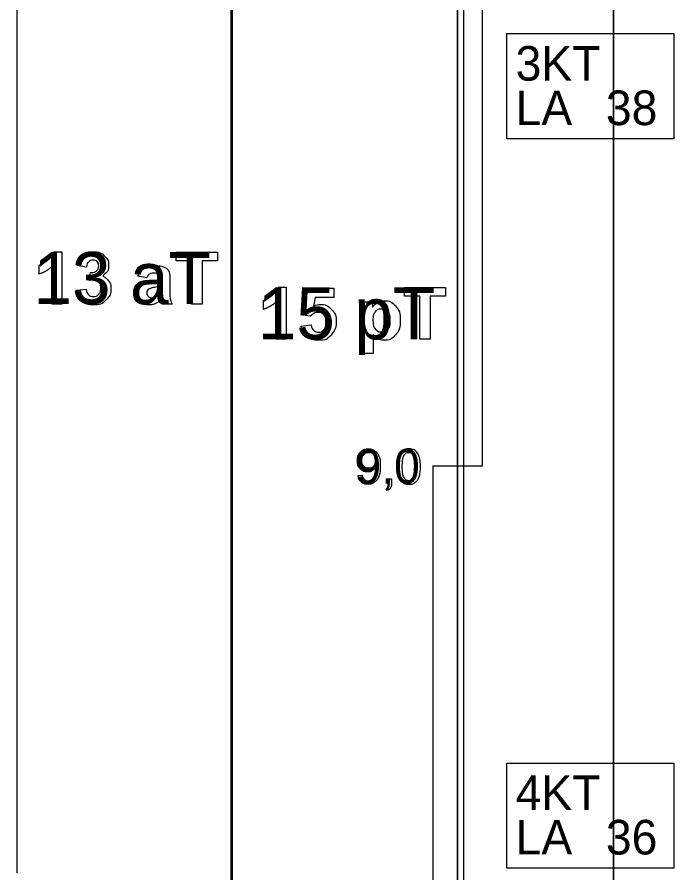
# Model space of a CAD drawing. Extents: x 532503 to 539665, y 6557663 to 6561526.
# Drawn here: x 538712.7 to 538818.9, y 6560208.5 to 6560346.9 of the extents above; entities that cross this region are included whole.
import ezdxf

# ---------------------------------------------------------------- set-up
doc = ezdxf.new("R2010")
doc.units = 0
for name, color, linetype in [('GEOLPUNKT', 7, 'Continuous'), ('Kaitsevöönd', 7, 'Continuous'), ('Plokid', 7, 'Continuous'), ('Proovid', 7, 'Continuous'), ('Täide', 7, 'Continuous')]:
    doc.layers.add(name, color=color, linetype=linetype)

msp = doc.modelspace()

# ---------------------------------------------------------------- linework, layer by layer
at = {"layer": 'GEOLPUNKT'}
msp.add_line((538783.9, 6560454.27), (538783.9, 6560154.27), dxfattribs=at)
at = {"layer": 'Kaitsevöönd'}
msp.add_line((538747.48, 6560464), (538747.48, 6560158.96), dxfattribs=at)
msp.add_line((538747.48, 6560464), (538747.48, 6560158.96), dxfattribs=at)
for points in [[(538809.14, 6560449.52), (538809.14, 6560171.87), (538809.14, 6560154.38)], [(538809.14, 6560154.38), (538809.14, 6560171.87), (538809.14, 6560449.52)]]:
    msp.add_lwpolyline(points, dxfattribs=at)
at = {"layer": 'Plokid'}
for p, q in [((538712.68, 6560208.49), (538712.68, 6560466.3)), ((538747.31, 6560203.52), (538747.31, 6560457.96)), ((538784.9, 6560448.08), (538784.9, 6560198.13))]:
    msp.add_line(p, q, dxfattribs=at)
for points in [[(538718.62, 6560308.96), (538719.93, 6560308.96), (538719.93, 6560300.53)], [(538740.89, 6560300.53), (538740.89, 6560307.5), (538738.4, 6560307.5), (538738.4, 6560308.93), (538745.07, 6560308.93), (538745.07, 6560307.5), (538742.58, 6560307.5), (538742.58, 6560300.53), (538740.89, 6560300.53)], [(538716.24, 6560305.37), (538716.24, 6560306.83)], [(538723.88, 6560306.51), (538722.4, 6560306.76)], [(538719.93, 6560300.53), (538718.32, 6560300.53), (538718.32, 6560306.59)], [(538724.35, 6560304.32), (538724.53, 6560305.63)], [(538733.66, 6560304.76), (538732.2, 6560305.02)], [(538735.82, 6560304.5), (538735.82, 6560304.66)], [(538737.4, 6560304.41), (538737.38, 6560302.53)], [(538722.27, 6560302.76), (538723.83, 6560302.95)], [(538735.82, 6560303.13), (538735.82, 6560303.45)], [(538754.89, 6560303.25), (538756.2, 6560303.25), (538756.2, 6560294.82)], [(538760.11, 6560298.55), (538758.81, 6560298.74), (538759.64, 6560303.11), (538763.9, 6560303.11), (538763.9, 6560301.6), (538760.86, 6560301.6), (538760.6, 6560300.18)], [(538777.8, 6560294.82), (538777.8, 6560301.79), (538775.31, 6560301.79), (538775.31, 6560303.22), (538781.98, 6560303.22), (538781.98, 6560301.79), (538779.5, 6560301.79), (538779.5, 6560294.82), (538777.8, 6560294.82)], [(538737.74, 6560300.53), (538736.15, 6560300.53)], [(538752.5, 6560299.66), (538752.5, 6560301.12)], [(538756.2, 6560294.82), (538754.58, 6560294.82), (538754.58, 6560300.88)], [(538768.68, 6560300.9), (538770.18, 6560300.9), (538770.18, 6560300.01)], [(538770.29, 6560295.57), (538770.29, 6560292.5), (538768.68, 6560292.5), (538768.68, 6560300.9)], [(538758.62, 6560296.97), (538760.23, 6560297.14)]]:
    msp.add_lwpolyline(points, dxfattribs=at)
for points, degree in [([(538716.24, 6560306.83), (538716.87, 6560307.04), (538717.61, 6560307.61), (538718.35, 6560308.19), (538718.62, 6560308.96)], 3), ([(538722.4, 6560306.76), (538722.55, 6560307.53), (538722.86, 6560307.98), (538723.18, 6560308.44), (538723.73, 6560308.7), (538724.29, 6560308.96), (538724.99, 6560308.96), (538726.17, 6560308.96), (538726.89, 6560308.2), (538727.48, 6560307.58), (538727.48, 6560306.81), (538727.48, 6560305.7), (538726.27, 6560305.04), (538726.99, 6560304.89), (538727.42, 6560304.35), (538727.85, 6560303.81), (538727.85, 6560303.05), (538727.85, 6560301.94), (538727.04, 6560301.16), (538726.24, 6560300.39), (538725.03, 6560300.39), (538723.89, 6560300.39), (538723.14, 6560301.04), (538722.39, 6560301.7), (538722.27, 6560302.76)], 3), ([(538724.53, 6560305.63), (538725.18, 6560305.61), (538725.52, 6560305.91), (538725.87, 6560306.21), (538725.87, 6560306.71), (538725.87, 6560307.13), (538725.61, 6560307.38), (538725.36, 6560307.63), (538724.94, 6560307.63), (538724.53, 6560307.63), (538724.24, 6560307.35), (538723.94, 6560307.06), (538723.88, 6560306.51)], 3), ([(538732.2, 6560305.02), (538732.45, 6560305.9), (538733.05, 6560306.33), (538733.65, 6560306.75), (538734.84, 6560306.75), (538735.92, 6560306.75), (538736.45, 6560306.49), (538736.97, 6560306.24), (538737.19, 6560305.85), (538737.4, 6560305.45), (538737.4, 6560304.41)], 3), ([(538718.32, 6560306.59), (538717.44, 6560305.77), (538716.24, 6560305.37)], 2), ([(538735.82, 6560304.66), (538735.82, 6560305.13), (538735.59, 6560305.32), (538735.36, 6560305.52), (538734.72, 6560305.52), (538734.29, 6560305.52), (538734.05, 6560305.35), (538733.81, 6560305.18), (538733.66, 6560304.76)], 3), ([(538723.83, 6560302.95), (538723.9, 6560302.35), (538724.23, 6560302.04), (538724.56, 6560301.72), (538725.02, 6560301.72), (538725.52, 6560301.72), (538725.86, 6560302.1), (538726.2, 6560302.48), (538726.2, 6560303.12), (538726.2, 6560303.73), (538725.87, 6560304.08), (538725.55, 6560304.44), (538725.08, 6560304.44), (538724.78, 6560304.44), (538724.35, 6560304.32)], 3), ([(538736.15, 6560300.53), (538736.09, 6560300.69), (538735.99, 6560301), (538735.95, 6560301.15), (538735.94, 6560301.19), (538735.52, 6560300.79), (538735.06, 6560300.59), (538734.59, 6560300.39), (538734.05, 6560300.39), (538733.11, 6560300.39), (538732.57, 6560300.9), (538732.03, 6560301.41), (538732.03, 6560302.19), (538732.03, 6560302.71), (538732.28, 6560303.11), (538732.53, 6560303.52), (538732.97, 6560303.73), (538733.41, 6560303.95), (538734.25, 6560304.11), (538735.38, 6560304.32), (538735.82, 6560304.5)], 3), ([(538735.82, 6560303.45), (538735.51, 6560303.35), (538734.84, 6560303.21), (538734.17, 6560303.06), (538733.96, 6560302.92), (538733.65, 6560302.7), (538733.65, 6560302.36), (538733.65, 6560302.02), (538733.9, 6560301.77), (538734.15, 6560301.52), (538734.54, 6560301.52), (538734.97, 6560301.52), (538735.37, 6560301.81), (538735.66, 6560302.03), (538735.75, 6560302.34), (538735.82, 6560302.55), (538735.82, 6560303.13)], 3), ([(538752.5, 6560301.12), (538753.13, 6560301.33), (538753.87, 6560301.9), (538754.61, 6560302.48), (538754.89, 6560303.25)], 3), ([(538737.38, 6560302.53), (538737.38, 6560301.72), (538737.45, 6560301.34), (538737.53, 6560300.96), (538737.74, 6560300.53)], 3), ([(538754.58, 6560300.88), (538753.7, 6560300.06), (538752.5, 6560299.66)], 2), ([(538760.6, 6560300.18), (538761.14, 6560300.44), (538761.7, 6560300.44), (538762.78, 6560300.44), (538763.52, 6560299.66), (538764.27, 6560298.88), (538764.27, 6560297.64), (538764.27, 6560296.6), (538763.67, 6560295.79), (538762.85, 6560294.68), (538761.39, 6560294.68), (538760.23, 6560294.68), (538759.5, 6560295.3), (538758.76, 6560295.92), (538758.62, 6560296.97)], 3), ([(538770.18, 6560300.01), (538770.47, 6560300.47), (538770.97, 6560300.75), (538771.47, 6560301.04), (538772.08, 6560301.04), (538773.14, 6560301.04), (538773.88, 6560300.21), (538774.62, 6560299.38), (538774.62, 6560297.89), (538774.62, 6560296.37), (538773.87, 6560295.53), (538773.13, 6560294.68), (538772.07, 6560294.68), (538771.56, 6560294.68), (538771.15, 6560294.88), (538770.74, 6560295.08), (538770.29, 6560295.57)], 3), ([(538760.23, 6560297.14), (538760.29, 6560296.6), (538760.63, 6560296.28), (538760.97, 6560295.96), (538761.41, 6560295.96), (538761.91, 6560295.96), (538762.26, 6560296.37), (538762.61, 6560296.78), (538762.61, 6560297.61), (538762.61, 6560298.39), (538762.27, 6560298.78), (538761.92, 6560299.16), (538761.36, 6560299.16), (538760.67, 6560299.16), (538760.11, 6560298.55)], 3), ([(538770.26, 6560297.96), (538770.26, 6560296.94), (538770.67, 6560296.45), (538771.08, 6560295.96), (538771.67, 6560295.96), (538772.23, 6560295.96), (538772.6, 6560296.41), (538772.98, 6560296.86), (538772.98, 6560297.88), (538772.98, 6560298.84), (538772.59, 6560299.3), (538772.21, 6560299.76), (538771.64, 6560299.76), (538771.05, 6560299.76), (538770.66, 6560299.31), (538770.26, 6560298.86), (538770.26, 6560297.96)], 3)]:
    msp.add_open_spline(points, degree=degree, dxfattribs=at)
at = {"layer": 'Proovid'}
for points in [[(538783.9, 6560390.27), (538787.9, 6560390.27), (538787.9, 6560274.27), (538783.9, 6560274.27)], [(538791.9, 6560344.27), (538818.9, 6560344.27), (538818.9, 6560327.27), (538791.9, 6560327.27)], [(538783.9, 6560274.27), (538779.9, 6560274.27), (538779.9, 6560154.27), (538783.9, 6560154.27)], [(538791.9, 6560226.27), (538818.9, 6560226.27), (538818.9, 6560209.27), (538791.9, 6560209.27)]]:
    msp.add_lwpolyline(points, close=True, dxfattribs=at)
for points in [[(538767.83, 6560272.77), (538768.49, 6560272.83)], [(538772.45, 6560271.47), (538772.45, 6560272.25), (538773.23, 6560272.25), (538773.23, 6560271.47)], [(538772.84, 6560271.47), (538772.45, 6560271.47)], [(538772.59, 6560270.36), (538772.4, 6560270.65)]]:
    msp.add_lwpolyline(points, dxfattribs=at)
for points in [[(538768.49, 6560272.83), (538768.58, 6560272.36), (538768.81, 6560272.15), (538769.05, 6560271.94), (538769.42, 6560271.94), (538769.74, 6560271.94), (538769.98, 6560272.09), (538770.22, 6560272.23), (538770.37, 6560272.47), (538770.52, 6560272.72), (538770.62, 6560273.13), (538770.72, 6560273.54), (538770.72, 6560273.97), (538770.72, 6560274.02), (538770.72, 6560274.11), (538770.51, 6560273.78), (538770.16, 6560273.57), (538769.8, 6560273.37), (538769.39, 6560273.37), (538768.69, 6560273.37), (538768.21, 6560273.87), (538767.73, 6560274.38), (538767.73, 6560275.2), (538767.73, 6560276.05), (538768.23, 6560276.57), (538768.73, 6560277.09), (538769.49, 6560277.09), (538770.03, 6560277.09), (538770.49, 6560276.8), (538770.94, 6560276.5), (538771.17, 6560275.96), (538771.41, 6560275.42), (538771.41, 6560274.38), (538771.41, 6560273.31), (538771.18, 6560272.68), (538770.94, 6560272.04), (538770.48, 6560271.71), (538770.02, 6560271.38), (538769.4, 6560271.38), (538768.75, 6560271.38), (538768.33, 6560271.74), (538767.92, 6560272.11), (538767.83, 6560272.77)], [(538770.64, 6560275.24), (538770.64, 6560275.83), (538770.33, 6560276.18), (538770.02, 6560276.52), (538769.57, 6560276.52), (538769.11, 6560276.52), (538768.78, 6560276.15), (538768.44, 6560275.78), (538768.44, 6560275.18), (538768.44, 6560274.64), (538768.76, 6560274.31), (538769.08, 6560273.98), (538769.55, 6560273.98), (538770.03, 6560273.98), (538770.34, 6560274.31), (538770.64, 6560274.64), (538770.64, 6560275.24)], [(538774.25, 6560274.23), (538774.25, 6560275.22), (538774.46, 6560275.83), (538774.66, 6560276.44), (538775.06, 6560276.76), (538775.46, 6560277.09), (538776.08, 6560277.09), (538776.53, 6560277.09), (538776.87, 6560276.91), (538777.21, 6560276.73), (538777.43, 6560276.39), (538777.65, 6560276.05), (538777.77, 6560275.55), (538777.9, 6560275.06), (538777.9, 6560274.23), (538777.9, 6560273.25), (538777.7, 6560272.64), (538777.5, 6560272.03), (538777.09, 6560271.71), (538776.69, 6560271.38), (538776.08, 6560271.38), (538775.27, 6560271.38), (538774.8, 6560271.95), (538774.25, 6560272.66), (538774.25, 6560274.23)], [(538774.96, 6560274.23), (538774.96, 6560272.85), (538775.28, 6560272.4), (538775.6, 6560271.94), (538776.08, 6560271.94), (538776.55, 6560271.94), (538776.87, 6560272.4), (538777.19, 6560272.85), (538777.19, 6560274.23), (538777.19, 6560275.61), (538776.87, 6560276.07), (538776.55, 6560276.52), (538776.07, 6560276.52), (538775.6, 6560276.52), (538775.31, 6560276.12), (538774.96, 6560275.61), (538774.96, 6560274.23)], [(538772.4, 6560270.65), (538772.62, 6560270.75), (538772.72, 6560270.94), (538772.83, 6560271.12), (538772.84, 6560271.47)], [(538773.23, 6560271.47), (538773.23, 6560271.04), (538773.08, 6560270.77), (538772.93, 6560270.51), (538772.59, 6560270.36)]]:
    msp.add_open_spline(points, degree=3, dxfattribs=at)
at = {"layer": 'Täide'}
msp.add_line((538809.14, 6560171.87), (538809.14, 6560385.09), dxfattribs=at)
msp.add_lwpolyline([(538809.14, 6560154.38), (538809.14, 6560171.87), (538809.14, 6560385.09)], dxfattribs=at)

# ---------------------------------------------------------------- texts
at = {"layer": 'Plokid'}
for s, p in [('13 aT', (538715.31, 6560300.53)), ('15 pT', (538751.58, 6560294.82))]:
    msp.add_text(s, height=8.4, dxfattribs=at).set_placement(p)
at = {"layer": 'Proovid'}
for s, p in [('3KT', (538793.3, 6560336.67)), ('LA', (538793.3, 6560329.47)), ('38', (538807.9, 6560329.47)), ('9,0', (538767.4, 6560271.47)), ('4KT', (538793.3, 6560218.67)), ('LA', (538793.3, 6560211.47)), ('36', (538807.9, 6560211.47))]:
    msp.add_text(s, height=5.6, dxfattribs=at).set_placement(p)

doc.saveas('drawing.dxf')
